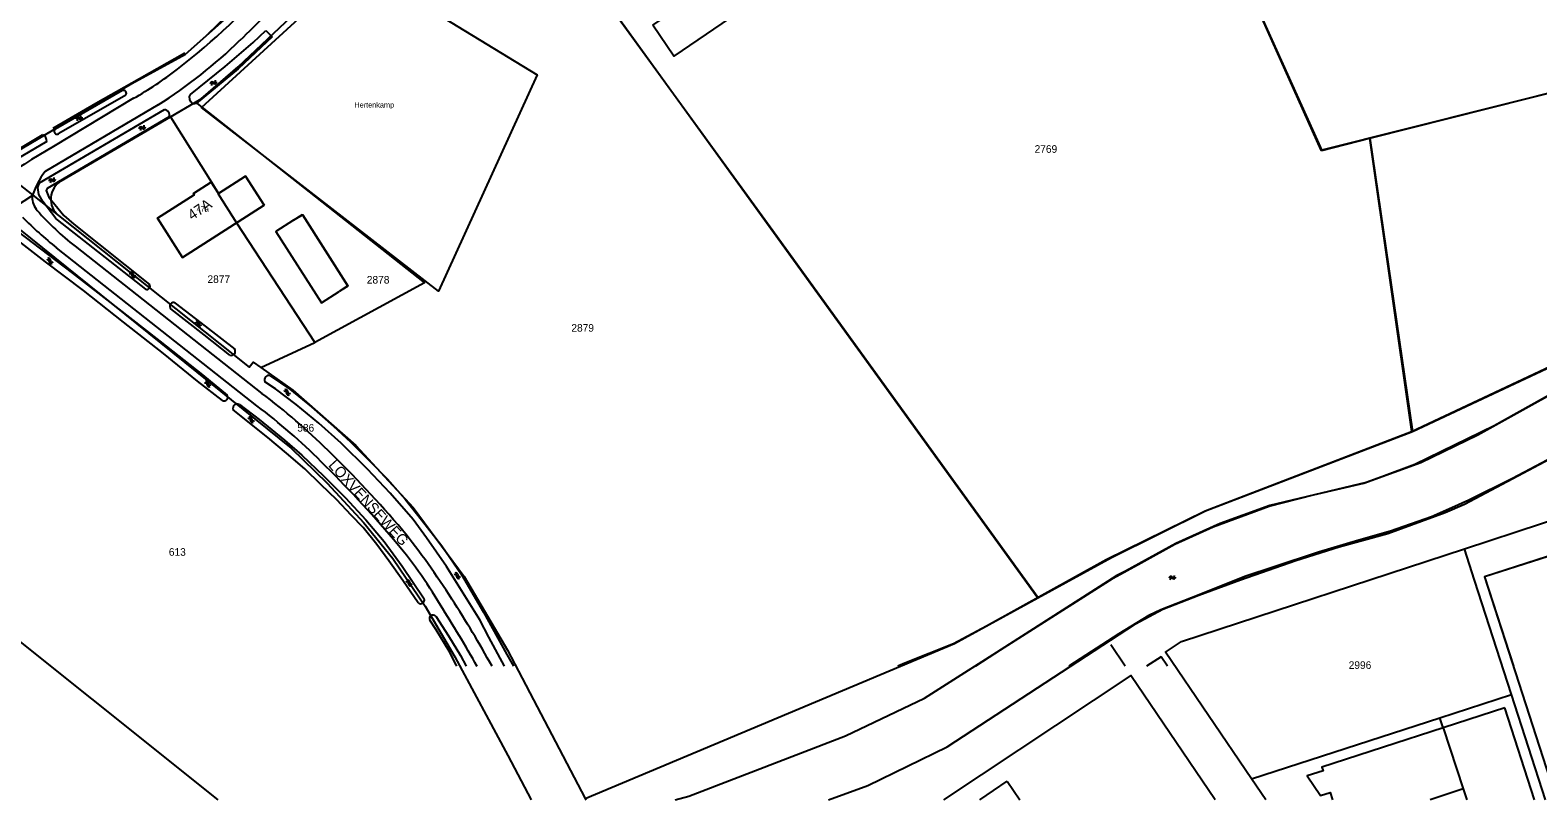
# Model space of a CAD drawing. Extents: x 148816 to 151297, y 399515 to 402500.
# Drawn here: x 149112.9 to 149469.7, y 399515.3 to 399697.4 of the extents above; entities that cross this region are included whole.
import ezdxf

# ---------------------------------------------------------------- set-up
doc = ezdxf.new("R2010")
doc.units = 0
for name, color, linetype in [('B01 Hoofdgebouw  [T] Norm', 7, 'Continuous'), ('B01 hoofgebouw', 7, 'Continuous'), ('B02 Bijgebouw  [D] Norm', 7, 'Continuous'), ('G01 perceelsgrens', 7, 'Continuous'), ('G02 sectiegrens', 7, 'Continuous'), ('S05 Water  Norm', 7, 'Continuous'), ('T04 Haag heg  [D] Gem', 7, 'Continuous'), ('T09 Insteek water  [T] Norm', 7, 'Continuous'), ('V00 Kant verharding algemeen  [T] Norm', 7, 'Continuous'), ('Z01 perceelnummer', 7, 'Continuous'), ('Z02 huisnummer', 7, 'Continuous'), ('Z02 Huisnummer  [Tekst] Norm', 7, 'Continuous'), ('Z06 straatnaam', 7, 'Continuous'), ('Z19 Overige Tekst  [Tekst] Gem', 7, 'Continuous')]:
    doc.layers.add(name, color=color, linetype=linetype)

msp = doc.modelspace()

# ---------------------------------------------------------------- linework, layer by layer
at = {"layer": 'B01 Hoofdgebouw  [T] Norm'}
for p, q in [((149151.57, 399658.76), (149155.79, 399661.46)), ((149155.79, 399661.46), (149157.51, 399658.77)), ((149157.51, 399658.77), (149163.88, 399662.83)), ((149163.88, 399662.83), (149168.27, 399655.96)), ((149143.04, 399652.9), (149151.76, 399658.47)), ((149151.76, 399658.47), (149151.57, 399658.76)), ((149168.27, 399655.96), (149148.96, 399643.63)), ((149148.96, 399643.63), (149143.04, 399652.9)), ((149175.25, 399652.48), (149171.04, 399649.79)), ((149171.04, 399649.79), (149181.83, 399632.9)), ((149181.83, 399632.9), (149186.04, 399635.59)), ((149486.73, 399577.54), (149457.12, 399568.05)), ((149457.12, 399568.05), (149463.96, 399546.87))]:
    msp.add_line(p, q, dxfattribs=at)
at = {"layer": 'B01 hoofgebouw'}
for points in [[(149168.27, 399655.96), (149163.88, 399662.83), (149157.51, 399658.77), (149155.79, 399661.46), (149151.57, 399658.76), (149151.76, 399658.47), (149143.04, 399652.9), (149148.96, 399643.63), (149168.27, 399655.96)], [(149175.25, 399652.48), (149177.34, 399653.75), (149188.11, 399636.87)], [(149175.25, 399652.48), (149171.04, 399649.79), (149181.83, 399632.9), (149186.04, 399635.59)], [(149188.11, 399636.87), (149186.04, 399635.59)], [(149504.54, 399522.28), (149486.71, 399577.56), (149457.15, 399568.04), (149474.15, 399515.27)], [(149461.89, 399537.05), (149418.62, 399523.02), (149418.9, 399522.16), (149415.15, 399520.95), (149418.31, 399516.31), (149420.55, 399517.04), (149421.12, 399515.27)], [(149468.91, 399515.27), (149461.89, 399537.05)], [(149337.65, 399515.27), (149344.14, 399519.68)], [(149344.14, 399519.68), (149347.17, 399515.27)]]:
    msp.add_lwpolyline(points, dxfattribs=at)
at = {"layer": 'B02 Bijgebouw  [D] Norm'}
for p, q in [((149175.25, 399652.48), (149177.34, 399653.82)), ((149177.34, 399653.82), (149188.13, 399636.92)), ((149188.13, 399636.92), (149186.04, 399635.59))]:
    msp.add_line(p, q, dxfattribs=at)
msp.add_lwpolyline([(149260.25, 399698.6), (149277.3, 399710.16), (149282.27, 399702.82), (149265.22, 399691.27)], close=True, dxfattribs=at)
at = {"layer": 'G01 perceelsgrens'}
for points in [[(149385.68, 399741.81), (149418.59, 399668.95), (149429.97, 399671.86)], [(149104.35, 399665.58), (149137.01, 399684.83), (149149.66, 399691.77), (149159.52, 399700.47), (149165.2, 399706.07), (149173.05, 399714.87), (149177.28, 399721.2), (149178.91, 399725.25)], [(149236.8, 399721.73), (149351.4, 399563.08)], [(149152.06, 399680.36), (149153.4, 399681.14), (149162.15, 399688.76), (149190.12, 399715.27)], [(149429.97, 399671.86), (149552.61, 399702.8)], [(149440.08, 399602.45), (149487.18, 399624.56), (149511.14, 399637.76), (149537.87, 399652.7), (149556.96, 399665.97), (149558.62, 399670.28), (149556.97, 399686.11), (149552.61, 399702.8)], [(149146.11, 399676.87), (149152.06, 399680.36)], [(149152.06, 399680.36), (149206.24, 399637.64), (149180.28, 399623.48)], [(149120.28, 399661.76), (149146.11, 399676.87)], [(149146.11, 399676.87), (149155.81, 399661.45), (149157.52, 399658.75), (149157.39, 399658.67), (149161.76, 399651.79), (149180.28, 399623.48)], [(149429.97, 399671.86), (149440.08, 399602.45)], [(149105.02, 399652.83), (149113.56, 399658.33)], [(149107.34, 399652.75), (149174.72, 399598.51), (149183.24, 399590.19), (149191.92, 399580.85), (149198.74, 399572.37), (149206.41, 399561.11), (149213.4, 399549.15), (149225.96, 399525.79), (149231.51, 399515.27)], [(149167.47, 399617.58), (149180.28, 399623.48)], [(149038.06, 399610.54), (149157.36, 399515.27)], [(149301.85, 399515.27), (149311.18, 399518.66), (149329.92, 399527.83), (149374.49, 399556.9), (149380.96, 399560.36), (149389.49, 399563.69), (149399.34, 399567.37), (149412.44, 399571.91), (149422.75, 399575.11), (149434.24, 399578.28), (149447.82, 399583.29), (149452.37, 399585.24), (149491.46, 399606.01)], [(149351.4, 399563.08), (149368.8, 399572.61), (149391.05, 399583.66), (149440.08, 399602.45)], [(149452.39, 399574.68), (149488.84, 399586.63)], [(149401.97, 399520.24), (149381.64, 399550.2), (149385.42, 399552.72), (149452.39, 399574.68)], [(149454.77, 399567.27), (149452.39, 399574.68)], [(149463.49, 399540.2), (149454.77, 399567.27)], [(149244.29, 399515.61), (149331.64, 399552.25), (149351.4, 399563.08)], [(149393.34, 399515.27), (149373.41, 399544.68), (149329.1, 399515.27)], [(149446.56, 399534.71), (149463.49, 399540.2)], [(149471.54, 399515.27), (149463.49, 399540.2)], [(149401.97, 399520.24), (149446.56, 399534.71)], [(149447.34, 399532.33), (149446.56, 399534.71)], [(149447.34, 399532.33), (149452.07, 399517.84)], [(149405.34, 399515.27), (149401.97, 399520.24)], [(149452.07, 399517.84), (149444.25, 399515.27)], [(149452.07, 399517.84), (149452.91, 399515.27)]]:
    msp.add_lwpolyline(points, dxfattribs=at)
msp.add_arc((149122.79, 399657.43), 5, 120.0833, 230.9624, dxfattribs=at)
at = {"layer": 'G02 sectiegrens'}
for points in [[(149104.35, 399665.58), (149113.56, 399658.33)], [(149265.6, 399515.27), (149268.82, 399516.16), (149305.9, 399530.44), (149324.58, 399539.32), (149369.25, 399567.77), (149375.87, 399571.38), (149383.79, 399575.75), (149392.93, 399579.9), (149406.13, 399584.78), (149416.63, 399587.45), (149428.52, 399590.23), (149442.04, 399595.11), (149455.54, 399601.64), (149485.53, 399618.29), (149503.1, 399628.46), (149527.17, 399641.81), (149564.85, 399663.47), (149569.53, 399665.51), (149569.26, 399666.48)], [(149113.56, 399658.33), (149119.64, 399653.55)], [(149119.64, 399653.55), (149164.76, 399617.64), (149165.71, 399618.81), (149167.47, 399617.58)], [(149167.47, 399617.58), (149175.09, 399612.23), (149189.97, 399599.13), (149203.57, 399584.46), (149215.65, 399568.1), (149225.91, 399550.73), (149244.29, 399515.61)], [(149244.29, 399515.61), (149244.47, 399515.27)]]:
    msp.add_lwpolyline(points, dxfattribs=at)
at = {"layer": 'S05 Water  Norm'}
for centre, start, end in [((149155.97, 399684.75), 62.7971, 186.6522), ((149156.36, 399685.51), 242.7971, 6.6522), ((149156.61, 399685.14), 242.7971, 6.6522), ((149156.22, 399684.38), 62.7971, 186.6522), ((149124.17, 399676.41), 62.7971, 186.6522), ((149124.43, 399676.04), 62.7971, 186.6522), ((149124.56, 399677.16), 242.7971, 6.6522), ((149124.82, 399676.79), 242.7971, 6.6522), ((149139.12, 399674.1), 62.7971, 186.6522), ((149139.51, 399674.85), 242.7971, 6.6522), ((149139.77, 399674.48), 242.7971, 6.6522), ((149139.38, 399673.73), 62.7971, 186.6522), ((149117.83, 399661.7), 62.7971, 186.6522), ((149118.08, 399661.33), 62.7971, 186.6522), ((149118.21, 399662.46), 242.7971, 6.6522), ((149118.47, 399662.09), 242.7971, 6.6522), ((149117.05, 399642.64), 356.3196, 120.1746), ((149117.28, 399643.03), 356.3196, 120.1746), ((149117.89, 399642.59), 176.3196, 300.1746), ((149118.13, 399642.97), 176.3196, 300.1746), ((149136.6, 399639.35), 356.3196, 120.1746), ((149136.84, 399639.73), 356.3196, 120.1746), ((149137.45, 399639.3), 176.3196, 300.1746), ((149137.69, 399639.68), 176.3196, 300.1746), ((149152.19, 399627.73), 356.3196, 120.1746), ((149152.42, 399628.11), 356.3196, 120.1746), ((149153.27, 399628.06), 176.3196, 300.1746), ((149153.04, 399627.67), 176.3196, 300.1746), ((149154.41, 399613.49), 356.3196, 120.1746), ((149154.65, 399613.87), 356.3196, 120.1746), ((149155.5, 399613.82), 176.3196, 300.1746), ((149155.26, 399613.43), 176.3196, 300.1746), ((149173.19, 399611.55), 356.3196, 120.1746), ((149173.43, 399611.93), 356.3196, 120.1746), ((149174.04, 399611.5), 176.3196, 300.1746), ((149174.28, 399611.88), 176.3196, 300.1746), ((149164.67, 399605.06), 356.3196, 120.1746), ((149164.91, 399605.44), 356.3196, 120.1746), ((149165.52, 399605.01), 176.3196, 300.1746), ((149165.76, 399605.39), 176.3196, 300.1746), ((149213.47, 399568.16), 356.3196, 120.1746), ((149213.7, 399568.54), 356.3196, 120.1746), ((149214.31, 399568.1), 176.3196, 300.1746), ((149214.55, 399568.49), 176.3196, 300.1746), ((149382.9, 399567.71), 54.3795, 178.2345), ((149383.1, 399567.31), 54.3795, 178.2345), ((149383.39, 399568.4), 234.3795, 358.2345), ((149383.59, 399568), 234.3795, 358.2345), ((149202.04, 399566.41), 356.3196, 120.1746), ((149202.28, 399566.8), 356.3196, 120.1746), ((149202.89, 399566.36), 176.3196, 300.1746), ((149203.13, 399566.74), 176.3196, 300.1746)]:
    msp.add_arc(centre, 0.425, start, end, dxfattribs=at)
at = {"layer": 'T04 Haag heg  [D] Gem'}
msp.add_line((149372.08, 399546.87), (149368.64, 399551.97), dxfattribs=at)
for points in [[(149380.95, 399749.65), (149385.32, 399742.87), (149418.41, 399668.99), (149500.11, 399689.49)], [(149226.8, 399735.17), (149237.49, 399720.55), (149288.06, 399650.89), (149351.46, 399563.13)], [(149181.67, 399731.65), (149177.24, 399721.24), (149169.37, 399710.93), (149165.57, 399706.69), (149154.93, 399696.47)], [(149190.33, 399712.84), (149232.88, 399686.86), (149209.52, 399635.61), (149153.46, 399679.1), (149190.31, 399712.89)], [(149149.53, 399691.95), (149136.98, 399684.85), (149128.43, 399680.04), (149118.31, 399674.12)], [(149429.88, 399671.87), (149439.86, 399602.42)], [(149499.81, 399633.87), (149480.64, 399621.56), (149439.81, 399602.34), (149390.98, 399583.59), (149367.59, 399572.06), (149339.27, 399556.39), (149331.46, 399552.16), (149319.96, 399547.58), (149318.3, 399546.87)]]:
    msp.add_lwpolyline(points, dxfattribs=at)
at = {"layer": 'T09 Insteek water  [T] Norm'}
for points in [[(149170.21, 399695.81), (149162.15, 399688.27), (149152.19, 399680.06), (149151.45, 399679.93), (149150.95, 399680.43), (149150.74, 399680.99), (149150.59, 399681.75), (149150.89, 399682.22)], [(149150.89, 399682.22), (149159.05, 399688.85), (149165.72, 399694.51), (149168.73, 399697.33)], [(149168.73, 399697.33), (149170.21, 399695.81)], [(149134.8, 399683.12), (149118.95, 399674.01)], [(149119.74, 399673.04), (149135.54, 399682.08)], [(149140.3, 399636.09), (149119.37, 399652.49), (149119.02, 399652.82), (149115.92, 399656.83), (149114.93, 399658.53), (149114.75, 399660.16), (149115.11, 399661.32), (149144.69, 399678.65)], [(149145.83, 399676.88), (149116.91, 399659.95), (149116.71, 399659.47), (149117.34, 399657.92), (149120.92, 399653.55), (149123.28, 399651.5), (149141.18, 399637.19)], [(149030.32, 399618.86), (149031.95, 399619.42), (149037.89, 399623.07), (149054.62, 399633.96), (149070.01, 399643.98), (149082.18, 399651.88), (149102.75, 399664.82), (149115.85, 399672.64)], [(149116.87, 399671.06), (149097.19, 399659.57), (149083.17, 399650.56), (149065.29, 399639.29), (149050.84, 399629.95), (149041.32, 399623.83), (149035.05, 399619.92), (149032.38, 399618.2), (149030.43, 399617.41)], [(149109.74, 399649.96), (149122.95, 399639.9), (149133.92, 399631.4), (149143.6, 399623.78), (149153.68, 399615.84), (149159.52, 399611.07)], [(149158.41, 399609.77), (149152.54, 399614.32), (149144.46, 399620.91), (149135.04, 399628.33), (149125.52, 399635.81), (149116.58, 399642.57), (149108.76, 399648.66)], [(149147.25, 399632.8), (149154.37, 399627.36), (149161.33, 399621.92)], [(149160.21, 399620.48), (149154.09, 399625.33), (149146.24, 399631.47)], [(149500, 399626.8), (149493.74, 399622.93), (149459.38, 399603.75), (149440.63, 399594.62), (149433.42, 399591.98), (149429.08, 399590.35), (149406.3, 399584.92), (149394.57, 399580.69), (149384.05, 399575.97), (149372.14, 399569.4), (149370.13, 399568.35), (149367.92, 399566.91), (149354.29, 399558.26), (149342.71, 399550.85), (149336.61, 399546.87)], [(149225.21, 399546.87), (149221.49, 399553.8), (149219.33, 399557.84), (149214.23, 399566.06), (149211.46, 399570.48), (149206.74, 399577.28), (149203.54, 399581.62), (149198.15, 399587.86), (149192.79, 399593.55), (149186.52, 399599.67), (149181.26, 399604.39), (149175.85, 399608.83), (149170.95, 399612.51), (149168.46, 399614.21)], [(149169.71, 399615.63), (149174.41, 399612.43), (149179.51, 399608.27), (149184.67, 399603.73), (149188.78, 399599.92), (149193.58, 399595.15), (149197.39, 399591.21), (149201.68, 399586.42), (149205.57, 399581.54), (149210.34, 399575.38), (149215.01, 399568.57), (149220.2, 399559.69), (149225.76, 399549.69), (149227.28, 399546.87)], [(149500, 399611.47), (149488.89, 399604.84), (149472.96, 399596.21), (149470.58, 399594.92), (149463.74, 399591.31), (149453.41, 399586.16), (149449.35, 399584.34), (149444.6, 399582.28), (149434.87, 399578.85), (149427.35, 399576.7), (149417.83, 399573.91), (149407.36, 399570.43), (149400.61, 399568.2), (149387.73, 399563.1), (149380.49, 399560.23), (149377.65, 399558.91), (149370.54, 399554.57), (149358.77, 399546.87)], [(149204.75, 399561.92), (149201.15, 399567.18), (149197.8, 399571.87), (149194.98, 399575.73), (149191.73, 399579.69), (149188.86, 399582.64), (149185.48, 399586.24), (149181.69, 399589.92), (149177.89, 399593.6), (149173.62, 399597.31), (149169.15, 399601.04), (149160.97, 399607.59)], [(149162.44, 399608.81), (149167.12, 399605.3), (149173.08, 399600.4), (149177.25, 399596.8), (149182.33, 399591.95), (149187.51, 399586.77), (149192.36, 399581.54), (149196.68, 399576.39), (149200.97, 399570.55), (149206.2, 399562.81)], [(149213.92, 399546.87), (149213.74, 399547.23), (149212.07, 399550.45), (149208.97, 399555.5), (149207.48, 399557.79)], [(149208.92, 399558.73), (149211.94, 399554.08), (149214.79, 399549.41), (149216.09, 399546.87)]]:
    msp.add_lwpolyline(points, dxfattribs=at)
for centre, radius, start, end in [((149135.01, 399682.48), 0.667, 322.3245, 108.2704), ((149144.46, 399677.25), 1.42, 344.8379, 80.6619), ((149115.31, 399671.17), 1.56, 355.9263, 69.7573), ((149119.23, 399673.43), 0.64, 115.8638, 322.605), ((149140.55, 399636.79), 0.745, 250.4212, 32.2719), ((149146.77, 399632.12), 0.834, 54.6033, 230.6535), ((149160.48, 399621.43), 0.985, 253.9565, 30.0846), ((149169.37, 399614.67), 1.02, 70.5703, 207.0693), ((149158.78, 399610.58), 0.888, 244.9295, 33.4172), ((149161.92, 399607.94), 1.01, 59.0378, 200.1358), ((149205.36, 399562.56), 0.878, 226.0845, 16.9537), ((149208.29, 399558.13), 0.872, 43.4506, 202.6503)]:
    msp.add_arc(centre, radius, start, end, dxfattribs=at)
at = {"layer": 'V00 Kant verharding algemeen  [T] Norm'}
for p, q in [((149143.21, 399679.73), (149116.46, 399663.95)), ((149137.36, 399681.29), (149118.43, 399669.88)), ((149166.59, 399608.51), (149119.15, 399645.92)), ((149123.54, 399646.28), (149167.76, 399611.47)), ((149380.57, 399549.08), (149377.15, 399546.87)), ((149382.07, 399546.87), (149380.57, 399549.08))]:
    msp.add_line(p, q, dxfattribs=at)
for centre, radius, start, end in [((149037.65, 399829.72), 179.34, 307.8919, 318.2154), ((148963.24, 399902.95), 288.06, 313.7912, 317.2377), ((149078.71, 399781.41), 120.41, 302.3878, 314.1484), ((149096.2, 399754.92), 84.36, 299.2076, 307.7153), ((149655.67, 398772.1), 1046.25, 120.89647, 122.65712), ((149129.65, 399653.39), 16.89, 141.3193, 164.2217), ((149118.42, 399658.01), 5.03, 180.386, 220.7647), ((149171.46, 399712.01), 84.28, 224.2839, 231.6393), ((149164.68, 399698.7), 66.64, 221.2894, 231.8746), ((149074.01, 399487.21), 155.66, 45.3451, 52.9656), ((149074.73, 399487.39), 152.02, 45.2206, 52.8246), ((149010.06, 399418.07), 249.8, 40.1399, 46.0574), ((148979.31, 399389.9), 288.43, 40.4064, 45.4062), ((149051.02, 399459.3), 191.99, 32.6082, 38.6128), ((149114.02, 399504.42), 111.62, 30.6662, 40.4651), ((148938.54, 399388.82), 321.67, 29.428, 32.4353), ((148968.1, 399405.87), 290.63, 29.0224, 32.672)]:
    msp.add_arc(centre, radius, start, end, dxfattribs=at)

# ---------------------------------------------------------------- texts
at = {"layer": 'Z01 perceelnummer'}
for s, p in [('2769', (149350.63, 399668.39)), ('2877', (149154.88, 399637.59)), ('2878', (149192.59, 399637.45)), ('2879', (149241, 399626.06)), ('586', (149176.13, 399602.41)), ('613', (149145.74, 399573.03)), ('2996', (149424.97, 399546.26))]:
    msp.add_text(s, height=1.8, dxfattribs=at).set_placement(p)
at = {"layer": 'Z02 huisnummer'}
msp.add_text('47A', height=2.5, rotation=33.5788, dxfattribs=at).set_placement((149151.23, 399652.33))
at = {"layer": 'Z02 Huisnummer  [Tekst] Norm'}
msp.add_text('47a', height=1.25, dxfattribs=at).set_placement((149152.32, 399654.48))
at = {"layer": 'Z06 straatnaam'}
msp.add_text('LOXVENSEWEG', height=2.5, rotation=312.4471, dxfattribs=at).set_placement((149183.34, 399594.33))
at = {"layer": 'Z19 Overige Tekst  [Tekst] Gem'}
msp.add_text('Hertenkamp', height=1.25, dxfattribs=at).set_placement((149189.65, 399679.1))

doc.saveas('drawing.dxf')
